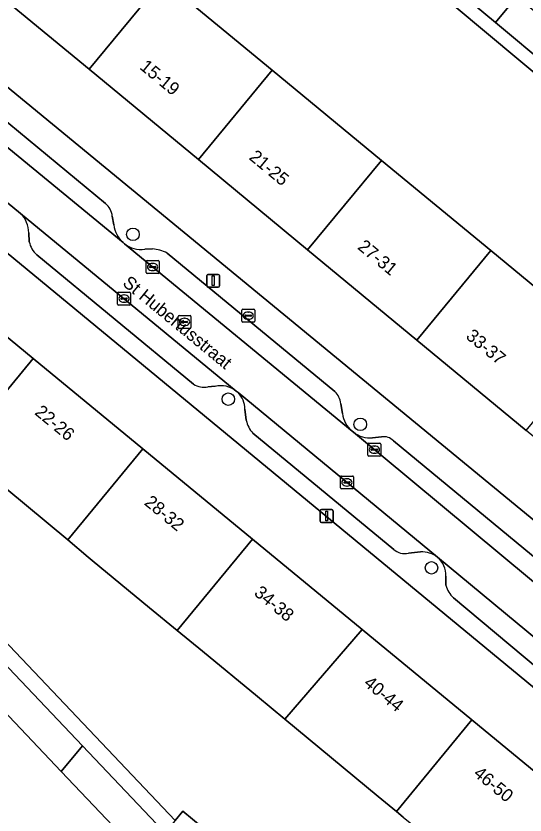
# Model space of a CAD drawing. Extents: x 162073 to 163043, y 381818 to 382561.
# Drawn here: x 162349.9 to 162389.4, y 382007.6 to 382069.6 of the extents above; entities that cross this region are included whole.
import ezdxf

# ---------------------------------------------------------------- set-up
doc = ezdxf.new("R2010")
doc.units = 0
for name, color, linetype in [('IMGEO_Boom', 7, 'Continuous'), ('IMGEO_Brandkraan', 7, 'Continuous'), ('IMGEO_Erf', 7, 'Continuous'), ('IMGEO_Kolk', 7, 'Continuous'), ('IMGEO_Lichtmast', 7, 'Continuous'), ('IMGEO_Openbare_ruimte_label', 7, 'Continuous'), ('IMGEO_Pand', 7, 'Continuous'), ('IMGEO_Pand_nummerreeks', 7, 'Continuous'), ('IMGEO_Parkeervlak_open', 7, 'Continuous'), ('IMGEO_Rijbaan_lokaal_open', 7, 'Continuous'), ('IMGEO_Rioolput', 7, 'Continuous'), ('IMGEO_Voetpad_open', 7, 'Continuous')]:
    doc.layers.add(name, color=color, linetype=linetype)

msp = doc.modelspace()

# ---------------------------------------------------------------- linework, layer by layer
at = {"layer": 'IMGEO_Boom'}
for centre in [(162358.959, 382052.631), (162366.36, 382039.848), (162376.601, 382037.895), (162382.129, 382026.766)]:
    msp.add_circle(centre, 0.489, dxfattribs=at)
at = {"layer": 'IMGEO_Brandkraan'}
for p, q in [((162367.408, 382045.9), (162367.408, 382046.752)), ((162367.483, 382046.826), (162368.335, 382046.826)), ((162367.896, 382046.606), (162367.921, 382046.606)), ((162368.409, 382046.752), (162368.409, 382045.9)), ((162367.667, 382046.32), (162367.667, 382046.332)), ((162368.105, 382046.283), (162367.707, 382046.283)), ((162367.71, 382046.369), (162368.108, 382046.369)), ((162367.919, 382046.046), (162367.894, 382046.046)), ((162368.151, 382046.332), (162368.151, 382046.32)), ((162368.335, 382045.826), (162367.483, 382045.826))]:
    msp.add_line(p, q, dxfattribs=at)
for points in [[(162367.408, 382045.9), (162367.408, 382046.752)], [(162367.483, 382046.826), (162368.335, 382046.826)], [(162368.409, 382046.752), (162368.409, 382045.9)], [(162368.335, 382045.826), (162367.483, 382045.826)]]:
    msp.add_lwpolyline(points, dxfattribs=at)
for centre, radius, start, end in [((162367.485, 382046.75), 0.0765, 91.55205, 178.44795), ((162367.485, 382046.75), 0.0765, 91.55205, 178.44795), ((162368.333, 382046.75), 0.0765, 1.55205, 88.44795), ((162368.333, 382046.75), 0.0765, 1.55205, 88.44795), ((162367.707, 382046.329), 0.0403, 85.87752, 175.75265), ((162367.704, 382046.319), 0.0366, 178.93798, 274.71019), ((162368.108, 382046.326), 0.043, 264.86636, 352.45326), ((162368.112, 382046.331), 0.0386, 1.73085, 96.63898), ((162367.485, 382045.902), 0.0765, 181.55205, 268.44795), ((162367.485, 382045.902), 0.0765, 181.55205, 268.44795), ((162368.333, 382045.902), 0.0765, 271.55205, 358.44795), ((162368.333, 382045.902), 0.0765, 271.55205, 358.44795)]:
    msp.add_arc(centre, radius, start, end, dxfattribs=at)
for centre, major_axis, ratio, start_param, end_param in [((162367.895, 382046.326), (-0.387, 0.002), 0.722429, 4.712389, 7.853982), ((162367.92, 382046.326), (-0.39, 0.002), 0.717154, 1.570796, 4.712389)]:
    msp.add_ellipse(centre, major_axis=major_axis, ratio=ratio, start_param=start_param, end_param=end_param, dxfattribs=at)
at = {"layer": 'IMGEO_Erf'}
for points in [[(162352.681, 382096.404), (162344.316, 382086.382), (162352.799, 382079.379), (162361.282, 382072.376), (162369.765, 382065.374), (162378.248, 382058.371), (162386.731, 382051.368), (162395.214, 382044.365), (162403.697, 382037.363), (162412.215, 382030.331), (162420.1, 382040.13)], [(162372.518, 382051.429), (162364.035, 382058.432), (162355.552, 382065.434), (162347.069, 382072.437), (162338.586, 382079.44), (162335.334, 382075.475), (162336.332, 382074.657), (162403.368, 382019.529), (162406.485, 382023.389), (162397.967, 382030.421), (162389.484, 382037.423), (162381.001, 382044.426)], [(162328.967, 382067.842), (162327.721, 382066.46), (162325.676, 382064.03), (162334.188, 382057.024), (162342.701, 382050.017), (162351.213, 382043.011), (162359.726, 382036.004), (162368.238, 382028.998), (162376.75, 382021.992), (162385.263, 382014.985), (162393.775, 382007.979), (162395.976, 382010.646), (162395.928, 382010.685), (162396.934, 382011.836)]]:
    msp.add_lwpolyline(points, close=True, dxfattribs=at)
for points in [[(162329.333, 382041.826), (162362.232, 382007.176), (162362.84, 382007.901), (162365.068, 382006.033)], [(162379.928, 382007.43), (162379.401, 382007.864), (162377.987, 382009.027), (162377.073, 382009.78), (162370.752, 382015.036), (162368.637, 382016.777), (162364.348, 382020.3), (162362.399, 382021.904), (162360.251, 382023.673), (162355.793, 382027.337), (162355.479, 382027.595), (162353.914, 382028.944), (162347.46, 382034.256)]]:
    msp.add_lwpolyline(points, dxfattribs=at)
at = {"layer": 'IMGEO_Kolk'}
for p, q in [((162359.986, 382049.677), (162359.986, 382050.529)), ((162360.061, 382050.603), (162360.913, 382050.603)), ((162360.474, 382050.383), (162360.499, 382050.383)), ((162360.987, 382050.529), (162360.987, 382049.677)), ((162360.245, 382050.097), (162360.245, 382050.109)), ((162360.683, 382050.06), (162360.285, 382050.06)), ((162360.288, 382050.146), (162360.686, 382050.146)), ((162360.497, 382049.823), (162360.472, 382049.823)), ((162360.729, 382050.109), (162360.729, 382050.097)), ((162360.913, 382049.603), (162360.061, 382049.603)), ((162357.765, 382047.225), (162357.765, 382048.077)), ((162357.84, 382048.151), (162358.692, 382048.151)), ((162358.253, 382047.931), (162358.278, 382047.931)), ((162358.766, 382048.077), (162358.766, 382047.225)), ((162358.024, 382047.645), (162358.024, 382047.657)), ((162358.462, 382047.608), (162358.064, 382047.608)), ((162358.067, 382047.694), (162358.465, 382047.694)), ((162358.276, 382047.371), (162358.251, 382047.371)), ((162358.508, 382047.657), (162358.508, 382047.645)), ((162358.692, 382047.151), (162357.84, 382047.151)), ((162377.2, 382035.502), (162377.2, 382036.354)), ((162377.275, 382036.428), (162378.127, 382036.428)), ((162377.688, 382036.208), (162377.713, 382036.208)), ((162378.201, 382036.354), (162378.201, 382035.502)), ((162378.127, 382035.428), (162377.275, 382035.428)), ((162377.459, 382035.922), (162377.459, 382035.934)), ((162377.897, 382035.885), (162377.499, 382035.885)), ((162377.502, 382035.971), (162377.9, 382035.971)), ((162377.711, 382035.648), (162377.686, 382035.648)), ((162377.943, 382035.934), (162377.943, 382035.922)), ((162375.069, 382032.962), (162375.069, 382033.814)), ((162375.144, 382033.888), (162375.996, 382033.888)), ((162375.557, 382033.668), (162375.582, 382033.668)), ((162376.07, 382033.814), (162376.07, 382032.962)), ((162375.328, 382033.382), (162375.328, 382033.394)), ((162375.766, 382033.345), (162375.368, 382033.345)), ((162375.371, 382033.431), (162375.769, 382033.431)), ((162375.58, 382033.108), (162375.555, 382033.108)), ((162375.812, 382033.394), (162375.812, 382033.382)), ((162375.996, 382032.888), (162375.144, 382032.888))]:
    msp.add_line(p, q, dxfattribs=at)
for points in [[(162359.986, 382049.677), (162359.986, 382050.529)], [(162360.061, 382050.603), (162360.913, 382050.603)], [(162360.987, 382050.529), (162360.987, 382049.677)], [(162360.913, 382049.603), (162360.061, 382049.603)], [(162357.765, 382047.225), (162357.765, 382048.077)], [(162357.84, 382048.151), (162358.692, 382048.151)], [(162358.766, 382048.077), (162358.766, 382047.225)], [(162358.692, 382047.151), (162357.84, 382047.151)], [(162377.2, 382035.502), (162377.2, 382036.354)], [(162377.275, 382036.428), (162378.127, 382036.428)], [(162378.201, 382036.354), (162378.201, 382035.502)], [(162378.127, 382035.428), (162377.275, 382035.428)], [(162375.069, 382032.962), (162375.069, 382033.814)], [(162375.144, 382033.888), (162375.996, 382033.888)], [(162376.07, 382033.814), (162376.07, 382032.962)], [(162375.996, 382032.888), (162375.144, 382032.888)]]:
    msp.add_lwpolyline(points, dxfattribs=at)
for centre, radius, start, end in [((162360.063, 382050.527), 0.0765, 91.55205, 178.44795), ((162360.063, 382050.527), 0.0765, 91.55205, 178.44795), ((162360.911, 382050.527), 0.0765, 1.55205, 88.44795), ((162360.911, 382050.527), 0.0765, 1.55205, 88.44795), ((162360.063, 382049.679), 0.0765, 181.55205, 268.44795), ((162360.063, 382049.679), 0.0765, 181.55205, 268.44795), ((162360.285, 382050.106), 0.0403, 85.87752, 175.75265), ((162360.282, 382050.096), 0.0366, 178.93798, 274.71019), ((162360.686, 382050.103), 0.043, 264.86636, 352.45326), ((162360.69, 382050.108), 0.0386, 1.73085, 96.63898), ((162360.911, 382049.679), 0.0765, 271.55205, 358.44795), ((162360.911, 382049.679), 0.0765, 271.55205, 358.44795), ((162357.842, 382048.075), 0.0765, 91.55205, 178.44795), ((162357.842, 382048.075), 0.0765, 91.55205, 178.44795), ((162358.69, 382048.075), 0.0765, 1.55205, 88.44795), ((162358.69, 382048.075), 0.0765, 1.55205, 88.44795), ((162357.842, 382047.227), 0.0765, 181.55205, 268.44795), ((162357.842, 382047.227), 0.0765, 181.55205, 268.44795), ((162358.064, 382047.654), 0.0403, 85.87752, 175.75265), ((162358.061, 382047.644), 0.0366, 178.93798, 274.71019), ((162358.465, 382047.651), 0.043, 264.86636, 352.45326), ((162358.469, 382047.656), 0.0386, 1.73085, 96.63898), ((162358.69, 382047.227), 0.0765, 271.55205, 358.44795), ((162358.69, 382047.227), 0.0765, 271.55205, 358.44795), ((162377.277, 382036.352), 0.0765, 91.55205, 178.44795), ((162377.277, 382036.352), 0.0765, 91.55205, 178.44795), ((162378.125, 382036.352), 0.0765, 1.55205, 88.44795), ((162378.125, 382036.352), 0.0765, 1.55205, 88.44795), ((162377.277, 382035.504), 0.0765, 181.55205, 268.44795), ((162377.277, 382035.504), 0.0765, 181.55205, 268.44795), ((162377.499, 382035.931), 0.0403, 85.87752, 175.75265), ((162377.496, 382035.921), 0.0366, 178.93798, 274.71019), ((162377.9, 382035.928), 0.043, 264.86636, 352.45326), ((162377.904, 382035.933), 0.0386, 1.73085, 96.63898), ((162378.125, 382035.504), 0.0765, 271.55205, 358.44795), ((162378.125, 382035.504), 0.0765, 271.55205, 358.44795), ((162375.146, 382033.812), 0.0765, 91.55205, 178.44795), ((162375.146, 382033.812), 0.0765, 91.55205, 178.44795), ((162375.994, 382033.812), 0.0765, 1.55205, 88.44795), ((162375.994, 382033.812), 0.0765, 1.55205, 88.44795), ((162375.146, 382032.964), 0.0765, 181.55205, 268.44795), ((162375.146, 382032.964), 0.0765, 181.55205, 268.44795), ((162375.368, 382033.391), 0.0403, 85.87752, 175.75265), ((162375.365, 382033.381), 0.0366, 178.93798, 274.71019), ((162375.769, 382033.388), 0.043, 264.86636, 352.45326), ((162375.773, 382033.393), 0.0386, 1.73085, 96.63898), ((162375.994, 382032.964), 0.0765, 271.55205, 358.44795), ((162375.994, 382032.964), 0.0765, 271.55205, 358.44795)]:
    msp.add_arc(centre, radius, start, end, dxfattribs=at)
for centre, major_axis, ratio, start_param, end_param in [((162360.473, 382050.103), (-0.387, 0.002), 0.722429, 4.712389, 7.853982), ((162360.498, 382050.103), (-0.39, 0.002), 0.717154, 1.570796, 4.712389), ((162358.252, 382047.651), (-0.387, 0.002), 0.722429, 4.712389, 7.853982), ((162358.277, 382047.651), (-0.39, 0.002), 0.717154, 1.570796, 4.712389), ((162377.687, 382035.928), (-0.387, 0.002), 0.722429, 4.712389, 7.853982), ((162377.712, 382035.928), (-0.39, 0.002), 0.717154, 1.570796, 4.712389), ((162375.556, 382033.388), (-0.387, 0.002), 0.722429, 4.712389, 7.853982), ((162375.581, 382033.388), (-0.39, 0.002), 0.717154, 1.570796, 4.712389)]:
    msp.add_ellipse(centre, major_axis=major_axis, ratio=ratio, start_param=start_param, end_param=end_param, dxfattribs=at)
at = {"layer": 'IMGEO_Lichtmast'}
for p, q in [((162364.681, 382048.629), (162364.681, 382049.429)), ((162364.681, 382049.429), (162364.681, 382048.629)), ((162364.781, 382049.529), (162365.571, 382049.529)), ((162365.571, 382049.529), (162364.781, 382049.529)), ((162365.671, 382049.429), (162365.671, 382048.629)), ((162365.671, 382048.629), (162365.671, 382049.429)), ((162365.571, 382048.529), (162364.781, 382048.529)), ((162364.781, 382048.529), (162365.571, 382048.529)), ((162373.496, 382030.384), (162373.496, 382031.184)), ((162373.496, 382031.184), (162373.496, 382030.384)), ((162373.596, 382031.284), (162374.386, 382031.284)), ((162374.386, 382031.284), (162373.596, 382031.284)), ((162374.486, 382031.184), (162374.486, 382030.384)), ((162374.486, 382030.384), (162374.486, 382031.184)), ((162374.386, 382030.284), (162373.596, 382030.284)), ((162373.596, 382030.284), (162374.386, 382030.284))]:
    msp.add_line(p, q, dxfattribs=at)
for points in [[(162365.101, 382049.404), (162365.251, 382049.404), (162365.251, 382048.654), (162365.101, 382048.654), (162365.101, 382049.404)], [(162373.916, 382031.159), (162374.066, 382031.159), (162374.066, 382030.409), (162373.916, 382030.409), (162373.916, 382031.159)]]:
    msp.add_lwpolyline(points, dxfattribs=at)
for centre, start, end in [((162364.781, 382049.429), 90, 180), ((162364.781, 382049.429), 90, 180), ((162365.571, 382049.429), 0, 90), ((162365.571, 382049.429), 360, 90), ((162364.781, 382048.629), 180, 270), ((162364.781, 382048.629), 180, 270), ((162365.571, 382048.629), 270, 0), ((162365.571, 382048.629), 270, 0), ((162373.596, 382031.184), 90, 180), ((162373.596, 382031.184), 90, 180), ((162374.386, 382031.184), 0, 90), ((162374.386, 382031.184), 360, 90), ((162373.596, 382030.384), 180, 270), ((162373.596, 382030.384), 180, 270), ((162374.386, 382030.384), 270, 0), ((162374.386, 382030.384), 270, 0)]:
    msp.add_arc(centre, 0.1, start, end, dxfattribs=at)
at = {"layer": 'IMGEO_Pand'}
for points in [[(162352.799, 382079.379), (162347.069, 382072.437), (162355.552, 382065.434), (162361.282, 382072.376)], [(162378.659, 382076.078), (162387.093, 382069.052), (162388.753, 382071.067), (162380.282, 382078.048)], [(162361.282, 382072.376), (162355.552, 382065.434), (162364.035, 382058.432), (162369.765, 382065.374)], [(162395.528, 382062.026), (162397.225, 382064.085), (162388.753, 382071.067), (162387.093, 382069.052)], [(162364.035, 382058.432), (162372.518, 382051.429), (162378.248, 382058.371), (162369.765, 382065.374)], [(162381.001, 382044.426), (162386.731, 382051.368), (162378.248, 382058.371), (162372.518, 382051.429)], [(162381.001, 382044.426), (162389.484, 382037.423), (162395.214, 382044.365), (162386.731, 382051.368)], [(162351.213, 382043.011), (162342.701, 382050.017), (162336.881, 382042.946), (162337.931, 382042.082), (162338.981, 382041.217), (162343.243, 382037.727), (162345.402, 382035.95)], [(162359.726, 382036.004), (162351.213, 382043.011), (162345.402, 382035.95), (162347.46, 382034.256), (162353.914, 382028.944)], [(162368.238, 382028.998), (162359.726, 382036.004), (162353.914, 382028.944), (162355.479, 382027.595), (162355.793, 382027.337), (162360.251, 382023.673), (162362.399, 382021.904)], [(162376.75, 382021.992), (162368.238, 382028.998), (162362.399, 382021.904), (162364.348, 382020.3), (162368.637, 382016.777), (162370.752, 382015.036)], [(162376.75, 382021.992), (162370.752, 382015.036), (162377.073, 382009.78), (162377.987, 382009.027), (162379.401, 382007.864), (162385.263, 382014.985)], [(162353.393, 382010.962), (162355.042, 382012.966), (162347.387, 382021.014), (162345.757, 382019.033), (162347.065, 382017.614)], [(162393.775, 382007.979), (162385.263, 382014.985), (162379.401, 382007.864), (162379.928, 382007.43), (162381.423, 382006.2), (162385.89, 382002.524), (162387.927, 382000.91), (162390.598, 382004.119)], [(162353.393, 382010.962), (162358.925, 382005.145), (162360.792, 382006.921), (162355.042, 382012.966)], [(162362.232, 382007.176), (162357.869, 382001.969), (162360.097, 382000.102), (162360.41, 382000.476), (162365.068, 382006.033), (162362.84, 382007.901)]]:
    msp.add_lwpolyline(points, close=True, dxfattribs=at)
at = {"layer": 'IMGEO_Parkeervlak_open'}
for points in [[(162332.565, 382073.081), (162358.188, 382051.994)], [(162356.826, 382055.024), (162335.799, 382072.428)], [(162366.977, 382040.479), (162350.243, 382054.26)], [(162357.481, 382053.359), (162357.356, 382054.032)], [(162350.878, 382052.744), (162350.914, 382052.058)], [(162358.292, 382051.909), (162375.963, 382037.366)], [(162351.495, 382051.041), (162363.661, 382041.014)], [(162360.471, 382051.51), (162359.874, 382051.473)], [(162374.626, 382040.436), (162361.612, 382051.176)], [(162364.777, 382040.795), (162365.336, 382040.844)], [(162382.599, 382027.589), (162367.112, 382040.363)], [(162375.217, 382038.733), (162375.08, 382039.495)], [(162367.653, 382039.073), (162367.752, 382038.209)], [(162376.073, 382037.278), (162401.258, 382016.375)], [(162368.269, 382037.205), (162379.194, 382028.197)], [(162378.258, 382036.921), (162377.559, 382036.847)], [(162400.637, 382017.775), (162400.437, 382018.613), (162399.995, 382019.427), (162379.183, 382036.614)], [(162380.335, 382027.902), (162381.288, 382028.001)], [(162399.187, 382013.878), (162382.599, 382027.589)], [(162383.249, 382026.116), (162383.247, 382025.418)], [(162383.84, 382024.438), (162395.917, 382014.336)]]:
    msp.add_lwpolyline(points, dxfattribs=at)
for centre, radius, start, end in [((162355.924, 382053.904), 1.438, 5.09146, 51.13742), ((162348.587, 382052.675), 2.292, 1.71744, 43.73681), ((162359.583, 382053.582), 2.114, 186.06011, 228.70357), ((162352.655, 382052.378), 1.77, 190.42279, 229.05483), ((162359.606, 382053.59), 2.134, 231.98352, 277.20002), ((162360.166, 382048.352), 3.173, 62.88607, 84.48171), ((162364.513, 382042.402), 1.629, 238.46721, 279.3279), ((162365.776, 382038.95), 1.944, 51.84805, 103.07215), ((162373.734, 382039.425), 1.348, 2.95575, 48.55565), ((162365.761, 382039.038), 1.892, 1.06078, 44.44361), ((162377.383, 382039.028), 2.185, 187.7501, 229.49431), ((162369.786, 382038.622), 2.076, 191.46191, 223.02961), ((162377.388, 382039.033), 2.193, 233.16694, 274.48447), ((162378.437, 382035.915), 1.022, 43.16469, 100.11413), ((162380.057, 382029.182), 1.309, 228.76073, 282.24705), ((162381.384, 382026.016), 1.987, 52.32671, 92.78119), ((162381.424, 382026.19), 1.827, 357.66586, 49.9556), ((162385.255, 382025.964), 2.081, 195.206, 227.15044)]:
    msp.add_arc(centre, radius, start, end, dxfattribs=at)
at = {"layer": 'IMGEO_Rijbaan_lokaal_open'}
for points in [[(162376.073, 382037.278), (162375.963, 382037.366), (162358.292, 382051.909), (162358.188, 382051.994), (162332.565, 382073.081), (162332.325, 382073.28), (162328.823, 382076.177), (162326.391, 382078.19), (162315.024, 382087.738), (162314.94, 382087.809), (162312.867, 382085.134), (162313.035, 382084.929), (162324.899, 382075.077)], [(162325.81, 382074.32), (162331.509, 382069.587), (162331.717, 382069.413), (162343.987, 382059.377), (162350.243, 382054.26), (162366.977, 382040.479), (162367.112, 382040.363), (162382.599, 382027.589), (162399.187, 382013.878), (162399.687, 382013.465), (162403.386, 382010.41), (162403.637, 382010.203), (162415.991, 382000), (162423.494, 381993.957)], [(162425.57, 381996.39), (162425.125, 381996.757), (162421.191, 382000), (162405.772, 382012.711), (162405.36, 382013.046), (162401.469, 382016.204), (162401.258, 382016.375), (162376.073, 382037.278)], [(162358.925, 382005.145), (162353.393, 382010.962), (162347.065, 382017.614)]]:
    msp.add_lwpolyline(points, dxfattribs=at)
at = {"layer": 'IMGEO_Rioolput'}
for p, q in [((162362.459, 382045.415), (162362.459, 382046.267)), ((162362.534, 382046.341), (162363.386, 382046.341)), ((162362.947, 382046.121), (162362.972, 382046.121)), ((162363.46, 382046.267), (162363.46, 382045.415)), ((162363.386, 382045.341), (162362.534, 382045.341)), ((162362.718, 382045.835), (162362.718, 382045.847)), ((162363.156, 382045.798), (162362.758, 382045.798)), ((162362.761, 382045.884), (162363.159, 382045.884)), ((162362.97, 382045.561), (162362.945, 382045.561)), ((162363.202, 382045.847), (162363.202, 382045.835))]:
    msp.add_line(p, q, dxfattribs=at)
for points in [[(162362.459, 382045.415), (162362.459, 382046.267)], [(162362.534, 382046.341), (162363.386, 382046.341)], [(162363.46, 382046.267), (162363.46, 382045.415)], [(162363.386, 382045.341), (162362.534, 382045.341)]]:
    msp.add_lwpolyline(points, dxfattribs=at)
for centre, radius, start, end in [((162362.536, 382046.265), 0.0765, 91.55205, 178.44795), ((162362.536, 382046.265), 0.0765, 91.55205, 178.44795), ((162363.384, 382046.265), 0.0765, 1.55205, 88.44795), ((162363.384, 382046.265), 0.0765, 1.55205, 88.44795), ((162362.536, 382045.417), 0.0765, 181.55205, 268.44795), ((162362.536, 382045.417), 0.0765, 181.55205, 268.44795), ((162362.758, 382045.844), 0.0403, 85.87752, 175.75265), ((162362.755, 382045.834), 0.0366, 178.93798, 274.71019), ((162363.159, 382045.841), 0.043, 264.86636, 352.45326), ((162363.163, 382045.846), 0.0386, 1.73085, 96.63898), ((162363.384, 382045.417), 0.0765, 271.55205, 358.44795), ((162363.384, 382045.417), 0.0765, 271.55205, 358.44795)]:
    msp.add_arc(centre, radius, start, end, dxfattribs=at)
for centre, major_axis, ratio, start_param, end_param in [((162362.946, 382045.841), (-0.387, 0.002), 0.722429, 4.712389, 7.853982), ((162362.971, 382045.841), (-0.39, 0.002), 0.717154, 1.570796, 4.712389)]:
    msp.add_ellipse(centre, major_axis=major_axis, ratio=ratio, start_param=start_param, end_param=end_param, dxfattribs=at)
at = {"layer": 'IMGEO_Voetpad_open'}
msp.add_lwpolyline([(162423.719, 382044.636), (162422.567, 382043.201), (162420.788, 382040.985), (162412.397, 382047.975), (162403.962, 382055.001), (162395.528, 382062.026), (162387.093, 382069.052), (162378.659, 382076.078), (162370.225, 382083.104), (162361.791, 382090.129), (162353.327, 382097.179), (162354.842, 382099.014), (162356.077, 382100.509), (162364.566, 382093.497), (162373.029, 382086.507), (162381.492, 382079.516), (162389.955, 382072.525), (162398.418, 382065.534), (162406.881, 382058.544), (162415.345, 382051.553)], close=True, dxfattribs=at)
for points in [[(162352.681, 382096.404), (162420.1, 382040.13)], [(162411.121, 382020.146), (162410.411, 382020.776), (162407.966, 382022.794), (162406.809, 382023.782), (162406.485, 382023.389), (162403.368, 382019.529), (162336.332, 382074.657), (162335.334, 382075.475), (162333.91, 382076.644), (162324.056, 382084.724), (162318.358, 382089.424)], [(162335.799, 382072.428), (162356.826, 382055.024)], [(162329.99, 382069.855), (162328.782, 382069.262), (162328.629, 382069.072), (162326.969, 382067.09), (162327.721, 382066.46), (162328.967, 382067.842), (162396.934, 382011.836), (162395.928, 382010.685), (162395.976, 382010.646), (162397.162, 382009.667), (162397.449, 382010.007), (162400.008, 382007.893), (162399.729, 382007.556), (162400.283, 382007.107), (162400.692, 382007.517)], [(162362.232, 382007.176), (162329.333, 382041.826), (162321.456, 382050.551), (162318.623, 382055.462), (162319.842, 382056.942), (162322.499, 382060.17), (162325.676, 382064.03), (162327.721, 382066.46), (162326.969, 382067.09), (162317.383, 382055.488), (162320.298, 382050.065), (162322.36, 382047.325), (162324.422, 382045.158), (162332.077, 382037.11), (162339.732, 382029.062), (162347.387, 382021.014), (162355.042, 382012.966), (162360.792, 382006.921)], [(162350.243, 382054.26), (162343.987, 382059.377)], [(162357.356, 382054.032), (162357.481, 382053.359)], [(162350.914, 382052.058), (162350.878, 382052.744)], [(162358.188, 382051.994), (162358.292, 382051.909)], [(162363.661, 382041.014), (162351.495, 382051.041)], [(162359.874, 382051.473), (162360.471, 382051.51)], [(162361.612, 382051.176), (162374.626, 382040.436)], [(162365.336, 382040.844), (162364.777, 382040.795)], [(162367.112, 382040.363), (162366.977, 382040.479)], [(162375.08, 382039.495), (162375.217, 382038.733)], [(162367.752, 382038.209), (162367.653, 382039.073)], [(162375.963, 382037.366), (162376.073, 382037.278)], [(162379.194, 382028.197), (162368.269, 382037.205)], [(162377.559, 382036.847), (162378.258, 382036.921)], [(162379.183, 382036.614), (162399.995, 382019.427), (162400.437, 382018.613), (162400.637, 382017.775)], [(162381.288, 382028.001), (162380.335, 382027.902)], [(162383.247, 382025.418), (162383.249, 382026.116)], [(162395.917, 382014.336), (162383.84, 382024.438)]]:
    msp.add_lwpolyline(points, dxfattribs=at)
for centre, radius, start, end in [((162355.924, 382053.904), 1.438, 5.09146, 51.13742), ((162348.587, 382052.675), 2.292, 1.71744, 43.73681), ((162359.583, 382053.582), 2.114, 186.06011, 228.70357), ((162352.655, 382052.378), 1.77, 190.42279, 229.05483), ((162359.606, 382053.59), 2.134, 231.98352, 277.20002), ((162360.166, 382048.352), 3.173, 62.88607, 84.48171), ((162364.513, 382042.402), 1.629, 238.46721, 279.3279), ((162365.776, 382038.95), 1.944, 51.84805, 103.07215), ((162373.734, 382039.425), 1.348, 2.95575, 48.55565), ((162365.761, 382039.038), 1.892, 1.06078, 44.44361), ((162377.383, 382039.028), 2.185, 187.7501, 229.49431), ((162369.786, 382038.622), 2.076, 191.46191, 223.02961), ((162377.388, 382039.033), 2.193, 233.16694, 274.48447), ((162378.437, 382035.915), 1.022, 43.16469, 100.11413), ((162380.057, 382029.182), 1.309, 228.76073, 282.24705), ((162381.384, 382026.016), 1.987, 52.32671, 92.78119), ((162381.424, 382026.19), 1.827, 357.66586, 49.9556), ((162385.255, 382025.964), 2.081, 195.206, 227.15044)]:
    msp.add_arc(centre, radius, start, end, dxfattribs=at)

# ---------------------------------------------------------------- texts
at = {"layer": 'IMGEO_Openbare_ruimte_label'}
msp.add_text('St Hubertusstraat', height=1, rotation=320.51714, dxfattribs=at).set_placement((162358.084, 382048.735))
at = {"layer": 'IMGEO_Pand_nummerreeks'}
for s, rotation, p in [('15-19', 320.46014, (162359.419, 382065.51)), ('21-25', 320.46014, (162367.904, 382058.505)), ('27-31', 320.46014, (162376.331, 382051.549)), ('33-37', 320.46014, (162384.729, 382044.616)), ('22-26', 320.5404, (162351.265, 382038.72)), ('28-32', 320.5404, (162359.773, 382031.718)), ('34-38', 320.5404, (162368.292, 382024.705)), ('40-44', 320.5404, (162376.802, 382017.701)), ('46-50', 320.5404, (162385.317, 382010.693))]:
    msp.add_text(s, height=1, rotation=rotation, dxfattribs=at).set_placement(p)

doc.saveas('drawing.dxf')
